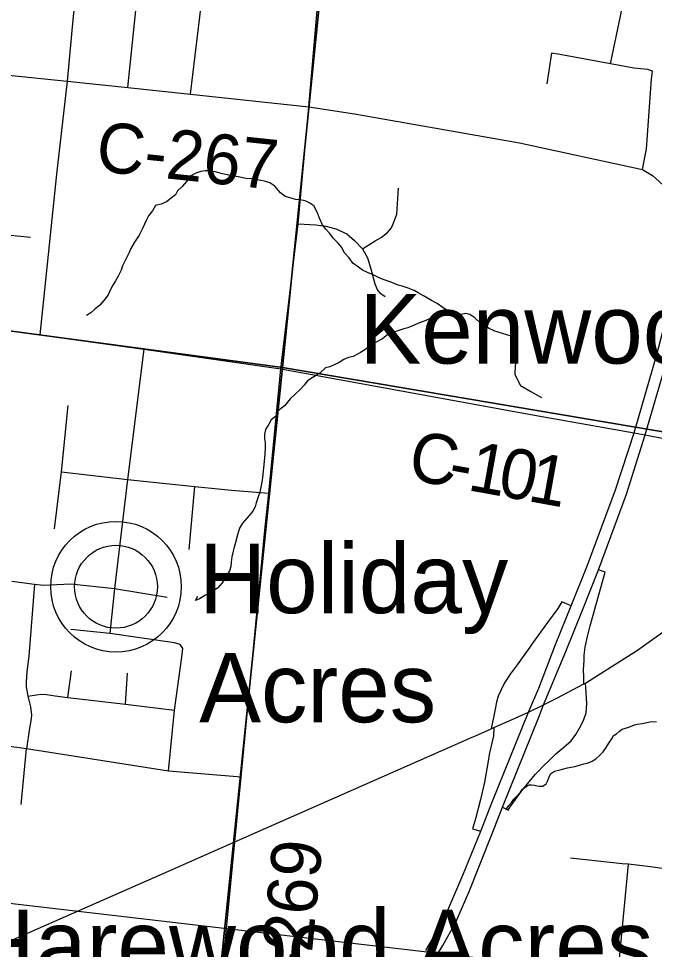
# Model space of a CAD drawing. Extents: x 0 to 34, y -3.9 to 26.2.
# Drawn here: x 6.718 to 7.442, y 17.265 to 18.325 of the extents above; entities that cross this region are included whole.
import ezdxf

# ---------------------------------------------------------------- set-up
doc = ezdxf.new("R2010")
doc.units = 0
for name, color, linetype in [('GM_X_County_Road', 7, 'Continuous'), ('GM_X_County_Road_Text', 7, 'Continuous'), ('GM_X_Interchange_Ramps', 7, 'Continuous'), ('GM_X_Interstate_Route', 7, 'Continuous'), ('GM_X_Minor_River', 7, 'Continuous'), ('GM_X_Section', 7, 'Continuous'), ('GM_X_State_Route', 7, 'Continuous'), ('GM_X_Township_Road', 7, 'Continuous'), ('GM_X_Unincorporated', 7, 'Continuous'), ('GM_X_Unincorporated_Location', 7, 'Continuous'), ('GM_X_Unincorporated_Text', 7, 'Continuous'), ('GM_X_US_Route', 7, 'Continuous'), ('SH_Text', 7, 'Continuous')]:
    doc.layers.add(name, color=color, linetype=linetype)

msp = doc.modelspace()

# ---------------------------------------------------------------- linework, layer by layer
at = {"layer": 'GM_X_County_Road'}
msp.add_line((7.0165, 17.9261), (7.3098, 17.8727), dxfattribs=at)
for points in [[(7.0165, 17.9261), (7.0363, 18.0913), (7.0486, 18.2243), (7.0612, 18.3737), (7.0676, 18.4302), (7.089, 18.6215), (7.0907, 18.6421), (7.0916, 18.6521)], [(6.523, 18.2786), (6.6114, 18.2703), (6.6913, 18.2622), (6.7068, 18.2604), (6.773, 18.2534), (6.8422, 18.2465), (6.9135, 18.2387), (7.0486, 18.2243)], [(7.0486, 18.2243), (7.1006, 18.2163), (7.2883, 18.1834), (7.4286, 18.153), (7.4399, 18.1462), (7.4829, 18.1076), (7.495, 18.096), (7.634, 17.9684), (7.6481, 17.9562), (7.6699, 17.938), (7.7331, 17.8832)], [(6.459, 18.0026), (6.4904, 17.9983), (6.5116, 17.9959), (6.5494, 17.9906), (6.579, 17.9867), (6.605, 17.983), (6.6619, 17.9756), (6.7148, 17.9684), (6.7418, 17.9647), (6.8606, 17.9483), (7.0165, 17.9261)], [(6.9643, 17.3874), (6.9714, 17.4613), (6.9786, 17.5367), (6.9986, 17.7457), (7.0027, 17.7846), (7.0165, 17.9261)], [(7.3098, 17.8727), (7.3293, 17.8691), (7.419, 17.8531), (7.4318, 17.8508), (7.5243, 17.8328), (7.6618, 17.8102)], [(6.9167, 16.9179), (6.9279, 17.0199), (6.935, 17.0842), (6.9364, 17.0986), (6.9397, 17.1325), (6.9414, 17.1497), (6.9445, 17.1818), (6.9643, 17.3874)]]:
    msp.add_lwpolyline(points, dxfattribs=at)
at = {"layer": 'GM_X_Interchange_Ramps'}
msp.add_line((7.3205, 17.6371), (7.3034, 17.6136), dxfattribs=at)
for points in [[(7.3618, 17.5675), (7.3616, 17.5745), (7.3616, 17.5749), (7.3615, 17.5837), (7.362, 17.5941), (7.3622, 17.5999), (7.3633, 17.6091), (7.3659, 17.6215), (7.369, 17.6333), (7.3862, 17.6947), (7.3786, 17.6972)], [(7.3475, 17.6563), (7.3369, 17.6607), (7.3323, 17.6533), (7.3205, 17.6371)], [(7.3034, 17.6136), (7.3002, 17.6091), (7.2857, 17.5891), (7.2778, 17.5786), (7.2714, 17.5685), (7.2675, 17.5606), (7.2642, 17.5536), (7.2623, 17.5466), (7.2606, 17.5387), (7.2587, 17.5291), (7.2584, 17.5277), (7.2562, 17.5161)], [(7.3188, 17.477), (7.3195, 17.4777), (7.3297, 17.4877), (7.3389, 17.4955), (7.3475, 17.5026), (7.3527, 17.5098), (7.3573, 17.5176), (7.3615, 17.5257), (7.3643, 17.5346), (7.3652, 17.5447), (7.3644, 17.5575), (7.3636, 17.5684)], [(7.2592, 17.5176), (7.2588, 17.5083), (7.2541, 17.487), (7.2526, 17.4796), (7.2485, 17.4554), (7.2441, 17.4358), (7.2384, 17.4139), (7.2351, 17.4025), (7.2444, 17.3998)], [(7.2926, 17.4477), (7.3062, 17.4641), (7.3188, 17.477)], [(7.269, 17.427), (7.2756, 17.4236), (7.278, 17.4273), (7.2919, 17.4469), (7.2926, 17.4477)]]:
    msp.add_lwpolyline(points, dxfattribs=at)
at = {"layer": 'GM_X_Interstate_Route'}
for points in [[(7.1816, 17.2639), (7.1949, 17.2865), (7.2068, 17.3096), (7.224, 17.3495), (7.2444, 17.3998), (7.257, 17.432), (7.2987, 17.5353), (7.3105, 17.5624), (7.3296, 17.6124), (7.3475, 17.6563), (7.3658, 17.7024), (7.3977, 17.7884), (7.419, 17.8531), (7.445, 17.9422), (7.4588, 17.9949), (7.4784, 18.0821), (7.4829, 18.1076), (7.5111, 18.2597), (7.5574, 18.5181)], [(7.3104, 17.5296), (7.316, 17.5436), (7.3414, 17.6042), (7.3602, 17.6512), (7.3786, 17.6972), (7.4104, 17.7832), (7.4318, 17.8508), (7.4589, 17.9442), (7.4912, 18.0769), (7.495, 18.096), (7.5238, 18.2545), (7.5701, 18.5129)], [(6.8266, 17.0474), (6.9159, 17.0776), (6.935, 17.0842), (6.9893, 17.1024), (7.0157, 17.112), (7.0358, 17.1206), (7.0543, 17.1296), (7.079, 17.1441), (7.1014, 17.1592), (7.1203, 17.1739), (7.1407, 17.1925), (7.1602, 17.2129), (7.1729, 17.2285), (7.1887, 17.2493), (7.2012, 17.2697), (7.2159, 17.2961), (7.231, 17.3309), (7.2571, 17.3959), (7.269, 17.427), (7.3104, 17.5296)]]:
    msp.add_lwpolyline(points, dxfattribs=at)
at = {"layer": 'GM_X_Minor_River'}
for points in [[(7.259, 17.9697), (7.2541, 17.9718), (7.2489, 17.975), (7.2445, 17.9775), (7.2375, 17.9843), (7.2319, 17.9879), (7.2274, 17.9889), (7.2217, 17.988), (7.2171, 17.9881), (7.2126, 17.9895), (7.2077, 17.9912), (7.2011, 17.996), (7.1948, 18.0005), (7.1881, 18.0038), (7.1837, 18.0066), (7.1792, 18.0091), (7.1732, 18.0124), (7.1684, 18.0153), (7.1617, 18.0178), (7.1549, 18.02), (7.1504, 18.0213), (7.1448, 18.0235), (7.1399, 18.0256), (7.1332, 18.0277), (7.1287, 18.0298), (7.1216, 18.0332), (7.1153, 18.0357), (7.1097, 18.0382), (7.1049, 18.0418), (7.0986, 18.0463), (7.0943, 18.0525), (7.0888, 18.0585), (7.086, 18.0643), (7.082, 18.069), (7.0765, 18.0746), (7.0722, 18.0801), (7.0678, 18.0852), (7.0642, 18.0899), (7.0607, 18.0977), (7.0583, 18.1035), (7.054, 18.1116), (7.0496, 18.1148), (7.0444, 18.1173), (7.0383, 18.1184), (7.0334, 18.1189), (7.0285, 18.1203), (7.0214, 18.1221), (7.0162, 18.1265), (7.0097, 18.134), (7.0041, 18.138), (6.9978, 18.1398), (6.9895, 18.1413), (6.9846, 18.1423), (6.977, 18.1429), (6.9679, 18.1445), (6.9574, 18.1464), (6.9502, 18.1482), (6.9416, 18.1505), (6.9348, 18.1515), (6.9302, 18.1514), (6.9252, 18.1508), (6.9198, 18.1487), (6.914, 18.1459), (6.9092, 18.1393), (6.904, 18.1338), (6.8989, 18.1287), (6.8964, 18.1242), (6.8917, 18.1203), (6.8862, 18.1163), (6.8801, 18.1135), (6.8739, 18.1119), (6.8703, 18.106), (6.8658, 18.1001), (6.863, 18.0949), (6.8592, 18.0866), (6.8551, 18.0781), (6.8498, 18.0703), (6.8458, 18.0629), (6.8437, 18.0584), (6.8387, 18.0487), (6.8363, 18.0435), (6.8345, 18.0383), (6.8312, 18.0316), (6.828, 18.0264), (6.8251, 18.0215), (6.8222, 18.0156), (6.8197, 18.0104), (6.8149, 18.0037), (6.8102, 17.9986), (6.8047, 17.9939), (6.7999, 17.9899), (6.7953, 17.9867)], [(7.2067, 17.9919), (7.1954, 17.9875), (7.1885, 17.984), (7.18, 17.9802), (7.1746, 17.9785), (7.1614, 17.9726), (7.1568, 17.9716), (7.1453, 17.9679), (7.1387, 17.9656), (7.1324, 17.9601), (7.1243, 17.9559), (7.1184, 17.9523), (7.1122, 17.9477), (7.1075, 17.9448), (7.099, 17.9402), (7.0936, 17.9389), (7.0882, 17.9365), (7.0831, 17.9333), (7.0723, 17.9284), (7.0673, 17.9271), (7.061, 17.9213), (7.0524, 17.9159), (7.0469, 17.9124), (7.0433, 17.9076), (7.0386, 17.9024), (7.0271, 17.8919), (7.0211, 17.8845), (7.0133, 17.878), (7.012, 17.8731), (7.0057, 17.8681), (7.0028, 17.8629), (6.9992, 17.8569), (6.9978, 17.8513), (6.998, 17.8464), (6.9986, 17.8418), (6.9987, 17.8361), (6.9984, 17.8288), (6.9977, 17.8205), (6.9955, 17.8024), (6.9949, 17.7971), (6.9926, 17.7858), (6.9908, 17.7805), (6.9886, 17.7734), (6.9873, 17.7689), (6.9845, 17.7641), (6.9781, 17.7563), (6.9729, 17.7505), (6.9693, 17.7445), (6.9671, 17.737), (6.9648, 17.7284), (6.9635, 17.7231), (6.9622, 17.7186), (6.9608, 17.7122), (6.9598, 17.7058), (6.9596, 17.7009), (6.9579, 17.696), (6.953, 17.6882), (6.9497, 17.6826), (6.9442, 17.6764), (6.9383, 17.6725), (6.9301, 17.6679), (6.9239, 17.6643), (6.9193, 17.6622), (6.9221, 17.6671)], [(7.259, 17.9697), (7.2787, 17.9636), (7.2853, 17.9524), (7.2855, 17.9395), (7.2837, 17.93), (7.2832, 17.9197), (7.2897, 17.9071), (7.3014, 17.9004), (7.3134, 17.8933)], [(7.274, 17.4253), (7.274, 17.4254), (7.2765, 17.4291), (7.2793, 17.4324), (7.2821, 17.4361), (7.2849, 17.439), (7.2897, 17.4442), (7.2917, 17.4471), (7.2961, 17.4507), (7.2996, 17.4525), (7.3023, 17.4524), (7.3057, 17.4519), (7.3087, 17.4514), (7.3114, 17.4509), (7.3152, 17.4511), (7.3188, 17.4536), (7.3208, 17.4574), (7.3226, 17.4622), (7.3238, 17.4649), (7.3285, 17.4681), (7.3347, 17.4694), (7.3374, 17.4704), (7.3432, 17.4717), (7.3475, 17.4727), (7.3517, 17.4732), (7.3567, 17.4749), (7.3618, 17.4763), (7.3656, 17.4773), (7.3687, 17.4783), (7.3714, 17.4793), (7.3754, 17.4822), (7.3797, 17.4858), (7.3837, 17.4902), (7.3874, 17.495), (7.3903, 17.4999), (7.3943, 17.5058), (7.3952, 17.5084), (7.3991, 17.5105), (7.4023, 17.5134), (7.4055, 17.516), (7.4132, 17.518), (7.4194, 17.5208), (7.4225, 17.5214), (7.4283, 17.5223), (7.4375, 17.5242), (7.4444, 17.5247)]]:
    msp.add_lwpolyline(points, dxfattribs=at)
at = {"layer": 'GM_X_Section'}
for points in [[(6.0727, 19.072), (7.1209, 18.9374), (7.0185, 17.9275), (5.9742, 18.0677)], [(7.1209, 18.9374), (8.0693, 18.7631), (7.9734, 17.7662), (7.0185, 17.9275)], [(5.9742, 18.0677), (7.0185, 17.9275), (6.9147, 16.9222), (5.8743, 17.0495)], [(7.0185, 17.9275), (7.9734, 17.7662), (7.8864, 16.832), (6.9147, 16.9222)]]:
    msp.add_lwpolyline(points, close=True, dxfattribs=at)
at = {"layer": 'GM_X_State_Route'}
for p, q in [((7.4349, 17.6144), (7.4867, 17.6516)), ((7.3618, 17.5675), (7.3636, 17.5684)), ((7.2592, 17.5176), (7.28, 17.5269)), ((7.2382, 17.5082), (7.2562, 17.5161)), ((7.2562, 17.5161), (7.2592, 17.5176))]:
    msp.add_line(p, q, dxfattribs=at)
for points in [[(7.3636, 17.5684), (7.3745, 17.5749), (7.4228, 17.6057), (7.4349, 17.6144)], [(7.28, 17.5269), (7.2987, 17.5353), (7.316, 17.5436), (7.331, 17.551), (7.3618, 17.5675)], [(6.9643, 17.3874), (7.2347, 17.5066), (7.2382, 17.5082)], [(6.692, 17.2682), (6.8824, 17.3515), (6.9643, 17.3874)]]:
    msp.add_lwpolyline(points, dxfattribs=at)
at = {"layer": 'GM_X_Township_Road'}
for p, q in [((6.8422, 18.2465), (6.8577, 18.3979)), ((6.9135, 18.2387), (6.932, 18.3899)), ((6.7314, 18.0756), (6.6732, 18.0815)), ((6.9121, 17.7202), (6.9184, 17.7921)), ((6.774, 17.5519), (6.7782, 17.5821)), ((6.8396, 17.5442), (6.842, 17.5795)), ((6.7205, 17.4302), (6.7266, 17.4935)), ((7.4054, 17.3627), (7.3466, 17.369))]:
    msp.add_line(p, q, dxfattribs=at)
for points in [[(6.7932, 18.4539), (6.7897, 18.4025), (6.7801, 18.3277), (6.773, 18.2534), (6.7609, 18.1478), (6.7418, 17.9647)], [(7.392, 18.2734), (7.4056, 18.3367), (7.4127, 18.3783), (7.4128, 18.3808), (7.4125, 18.3831), (7.4127, 18.3933), (7.4046, 18.4131), (7.3926, 18.437)], [(7.4286, 18.153), (7.4333, 18.1764), (7.4389, 18.2559), (7.4399, 18.2651), (7.4347, 18.2667), (7.4189, 18.2685), (7.392, 18.2734), (7.3346, 18.284), (7.3249, 18.2854), (7.3195, 18.2507)], [(7.1094, 18.0627), (7.1242, 18.0717), (7.1309, 18.0756), (7.1379, 18.0811), (7.1426, 18.0865), (7.1454, 18.0932), (7.1486, 18.1021), (7.1507, 18.1319)], [(7.0363, 18.0913), (7.0564, 18.0899), (7.0679, 18.0885), (7.0791, 18.0855), (7.0917, 18.0798), (7.1004, 18.0722), (7.1094, 18.0627), (7.1154, 18.0525), (7.1189, 18.04), (7.1236, 18.0227), (7.1267, 18.0158), (7.1292, 18.0127), (7.1355, 18.0085)], [(6.8606, 17.9483), (6.8417, 17.8), (6.8272, 17.6758), (6.8217, 17.6248)], [(6.7587, 17.7441), (6.7668, 17.8088), (6.7744, 17.8845)], [(6.7668, 17.8088), (6.8417, 17.8), (6.9184, 17.7921), (6.9605, 17.7881), (7.0027, 17.7846)], [(6.71, 17.6844), (6.7358, 17.6811), (6.746, 17.6799), (6.7615, 17.6805), (6.7771, 17.6812), (6.8272, 17.6758), (6.887, 17.6663)], [(6.7358, 17.6811), (6.7294, 17.5991), (6.7271, 17.5814), (6.7267, 17.5751), (6.7262, 17.57), (6.7262, 17.5642), (6.7282, 17.5533), (6.7314, 17.5412), (6.7323, 17.5318), (6.7316, 17.5253), (6.7303, 17.5171), (6.7266, 17.4935)], [(6.8887, 17.4682), (6.8953, 17.5373), (6.9039, 17.5978), (6.9049, 17.6077), (6.902, 17.6123), (6.8953, 17.6142), (6.8217, 17.6248), (6.7773, 17.6293)], [(6.7282, 17.5533), (6.7429, 17.5557), (6.7497, 17.5553), (6.7593, 17.5538), (6.774, 17.5519), (6.8396, 17.5442), (6.8953, 17.5373)], [(6.9714, 17.4613), (6.8887, 17.4682), (6.7266, 17.4935), (6.6901, 17.4983)], [(7.4017, 17.0828), (7.4024, 17.0888), (7.4095, 17.1713), (7.4108, 17.1769), (7.4118, 17.186), (7.4114, 17.1914), (7.4089, 17.2023), (7.4066, 17.2107), (7.4012, 17.2272), (7.4009, 17.2286), (7.4008, 17.2307), (7.4008, 17.2347), (7.4011, 17.2431), (7.4127, 17.362)], [(7.5548, 17.3404), (7.4973, 17.3457), (7.4767, 17.3516), (7.4563, 17.3564), (7.4378, 17.359), (7.4127, 17.362), (7.4054, 17.3627)]]:
    msp.add_lwpolyline(points, dxfattribs=at)
at = {"layer": 'GM_X_Unincorporated'}
for radius in [0.0744, 0.0472]:
    msp.add_circle((6.8287, 17.678), radius, dxfattribs=at)
at = {"layer": 'GM_X_Unincorporated_Location'}
msp.add_line((6.8287, 17.678), (6.8287, 17.678), dxfattribs=at)
at = {"layer": 'GM_X_US_Route'}
for p, q in [((7.4349, 17.6144), (7.4867, 17.6516)), ((7.3618, 17.5675), (7.3636, 17.5684)), ((7.2592, 17.5176), (7.28, 17.5269)), ((7.2382, 17.5082), (7.2562, 17.5161)), ((7.2562, 17.5161), (7.2592, 17.5176))]:
    msp.add_line(p, q, dxfattribs=at)
for points in [[(7.3636, 17.5684), (7.3745, 17.5749), (7.4228, 17.6057), (7.4349, 17.6144)], [(7.28, 17.5269), (7.2987, 17.5353), (7.316, 17.5436), (7.331, 17.551), (7.3618, 17.5675)], [(6.9643, 17.3874), (7.2347, 17.5066), (7.2382, 17.5082)], [(6.692, 17.2682), (6.8824, 17.3515), (6.9643, 17.3874)]]:
    msp.add_lwpolyline(points, dxfattribs=at)
at = {"layer": 'SH_Text'}
msp.add_lwpolyline([(9.5912, 16.9819), (9.5912, 16.4915), (5.9803, 17.4022)], close=True, dxfattribs=at)

# ---------------------------------------------------------------- texts
at = {"layer": 'GM_X_County_Road_Text'}
for s, height, rotation, p in [('C-267', 0.05682, 353.9635, (6.8044, 18.1515)), ('C', 0.0568, 349.732, (7.1596, 17.8006)), ('1', 0.0568, 349.7319, (7.2279, 17.7882)), ('0', 0.0568, 349.7293, (7.2621, 17.782)), ('1', 0.0568, 349.7114, (7.2963, 17.7758)), ('-', 0.0568, 349.732, (7.2052, 17.7923)), ('C-269', 0.05682, 84.4812, (7.0443, 17.1809))]:
    msp.add_text(s, height=height, rotation=rotation, dxfattribs=at).set_placement(p)
at = {"layer": 'GM_X_Unincorporated_Text'}
for s, height, p in [('Kenwood', 0.07898, (7.106, 17.9321)), ('Holiday', 0.07898, (6.9235, 17.6479)), ('Acres', 0.07898, (6.9235, 17.5237)), ('Harewood Acres', 0.078977, (6.6602, 17.2312))]:
    msp.add_text(s, height=height, rotation=0, dxfattribs=at).set_placement(p)

doc.saveas('drawing.dxf')
